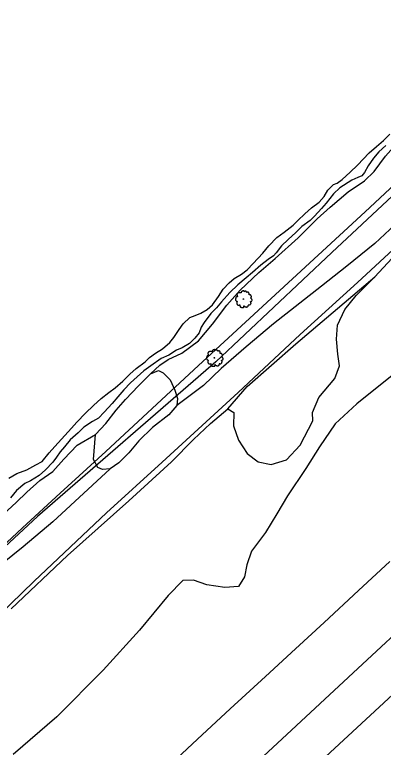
# Model space of a CAD drawing. Extents: x 2161152 to 2175754, y 602179 to 617749.
# Drawn here: x 2169226 to 2169467.5, y 611156.5 to 611636 of the extents above; entities that cross this region are included whole.
import ezdxf

# ---------------------------------------------------------------- set-up
doc = ezdxf.new("R2010")
doc.units = 0
for name, color, linetype in [('RD_EX_DR_ErosCtrl', 7, 'Continuous'), ('RD_EX_Fence_Other', 7, 'Continuous'), ('RD_EX_GuardRail', 7, 'Continuous'), ('RD_EX_H2O', 7, 'Continuous'), ('RD_EX_Road', 7, 'Continuous'), ('RD_EX_VEG', 7, 'Continuous')]:
    doc.layers.add(name, color=color, linetype=linetype)

msp = doc.modelspace()

# ---------------------------------------------------------------- linework, layer by layer
at = {"layer": 'RD_EX_DR_ErosCtrl'}
msp.add_lwpolyline([(2169468.99, 611550.37), (2169464.49, 611546.29), (2169461.1, 611541.98), (2169457.51, 611536.96), (2169455.12, 611532.7), (2169453.36, 611530.49), (2169450.83, 611529.34), (2169446.83, 611527.56), (2169438.87, 611522.74), (2169434.89, 611518.65), (2169430.02, 611512.52), (2169427.05, 611509.01), (2169422.33, 611504.06), (2169419.5, 611501.21), (2169414.08, 611497.27), (2169410.1, 611493.44), (2169405.06, 611488.83), (2169400.69, 611484.74), (2169397.3, 611480.18), (2169395.48, 611478.16), (2169391.99, 611475.71), (2169387.3, 611472.09), (2169381.72, 611467.23), (2169377.62, 611463.67), (2169372.12, 611459.27), (2169366.87, 611454.07), (2169361.55, 611448.15), (2169358.1, 611444.05), (2169354.46, 611440.41), (2169350.19, 611434.61), (2169348.09, 611431.54), (2169346.84, 611427.86), (2169343.94, 611424.29), (2169340.51, 611420.72), (2169335.77, 611417.84), (2169331.91, 611416.32), (2169326.96, 611413.11), (2169321.84, 611411.02), (2169315.27, 611406.11), (2169310.58, 611402.89), (2169301.84, 611395.11), (2169297.4, 611390.56), (2169293.55, 611385.81), (2169289.9, 611381.51), (2169284.59, 611375.86), (2169280.95, 611371.97), (2169277.01, 611369.72), (2169271.33, 611365.93), (2169267.63, 611362.36), (2169262.39, 611357.7), (2169258.67, 611353.2), (2169255.84, 611349.95), (2169253.33, 611346.49), (2169250.89, 611343.1), (2169246.14, 611338.06), (2169242.03, 611334.37), (2169236.39, 611331.02), (2169232.56, 611329.18), (2169227.12, 611324.57), (2169223.34, 611319.89)], dxfattribs=at)
at = {"layer": 'RD_EX_Fence_Other'}
msp.add_lwpolyline([(2168723.3, 610498.53), (2168780.72, 610551.61), (2168852.46, 610617.74), (2168916.93, 610677.17), (2168941.8, 610700.14), (2168977.94, 610733.3), (2169014.36, 610766.76), (2169060.36, 610809.4), (2169131.03, 610875.21), (2169189.13, 610928.84), (2169245.05, 610979.83), (2169453.22, 611172.15), (2169499.9, 611215.31), (2169534.87, 611247.56), (2169558.4, 611268.97), (2169581.91, 611289.33), (2169589.93, 611296.28)], dxfattribs=at)
at = {"layer": 'RD_EX_GuardRail'}
msp.add_lwpolyline([(2170284.58, 612283.5), (2170219.87, 612223.54), (2170145.96, 612155.17), (2170086.51, 612100.44), (2170008.88, 612028.15), (2169967.04, 611989.64), (2169948.29, 611973.1), (2169893.18, 611921.35), (2169796.14, 611831.48), (2169764.61, 611801.97), (2169737.19, 611774.48), (2169701.17, 611736.77), (2169659.8, 611696.86), (2169620.25, 611660), (2169551.73, 611596.35), (2169517.2, 611564.33), (2169455.55, 611506.92), (2169346.35, 611406.49), (2169285.69, 611350.16), (2169255.86, 611322.95), (2169231.2, 611300.26), (2169193.15, 611264.93)], dxfattribs=at)
at = {"layer": 'RD_EX_H2O'}
msp.add_lwpolyline([(2169222.13, 611332.68), (2169227.5, 611335.78), (2169234.06, 611338.21), (2169239.96, 611341.3), (2169244.01, 611343.61), (2169248.54, 611349.28), (2169252.39, 611353.38), (2169263.26, 611365.3), (2169266.64, 611369.34), (2169272.37, 611375.27), (2169277.56, 611380.27), (2169282.61, 611384.88), (2169287.64, 611388.69), (2169291.87, 611391.73), (2169296.78, 611396.21), (2169301.36, 611400.76), (2169305.6, 611404.45), (2169311.37, 611408.85), (2169314.33, 611411.58), (2169318.29, 611414.48), (2169322.84, 611417.18), (2169327.68, 611421.46), (2169330.32, 611424.66), (2169333.72, 611429.89), (2169336.37, 611433.75), (2169340.81, 611437.78), (2169344.15, 611439.04), (2169347.95, 611440.63), (2169352.16, 611443.13), (2169355.46, 611446.05), (2169359.59, 611451.47), (2169362.46, 611456.32), (2169366.44, 611460.55), (2169369.73, 611463.33), (2169374.48, 611466.23), (2169378.24, 611469.07), (2169382.22, 611473.04), (2169388.43, 611479.81), (2169392.49, 611484.77), (2169397.75, 611490.1), (2169402.58, 611493.59), (2169408.48, 611498.25), (2169411.52, 611501.17), (2169416.1, 611505.59), (2169420.4, 611509.48), (2169425.43, 611513.16), (2169428.74, 611517.01), (2169431.07, 611521.07), (2169434.71, 611524.84), (2169437.31, 611525.79), (2169440.59, 611528.18), (2169445.64, 611532.92), (2169450.49, 611537.47), (2169458.25, 611545.6), (2169462.95, 611549.62), (2169467.46, 611553.57), (2169471.64, 611557.74)], dxfattribs=at)
at = {"layer": 'RD_EX_Road'}
for points in [[(2170349.48, 612331.58), (2170272.08, 612260.29), (2170181.38, 612175.06), (2170125.52, 612124.75), (2170053.81, 612059.72), (2170001.04, 612011.94), (2169983.09, 611994.92), (2169877.4, 611897.04), (2169773.47, 611803.09), (2169701.4, 611734.85), (2169642.81, 611679.36), (2169560.66, 611600.38), (2169496.59, 611539.08), (2169433.74, 611480.27), (2169357.65, 611408.82), (2169240.94, 611307.6), (2169082.06, 611160.4)], [(2169200.16, 611228.01), (2169238.73, 611265.17), (2169286.12, 611309.93), (2169322.57, 611343.02), (2169372.33, 611388.82), (2169413.06, 611426.69), (2169450.56, 611460.69), (2169503.21, 611509.36), (2169519.35, 611524.1), (2169582.47, 611581.64), (2169653.32, 611647.92), (2169733.51, 611721.66), (2169786.87, 611772.36), (2169844.22, 611825.62), (2169919.2, 611894.86), (2170022.96, 611989.78), (2170076.89, 612038.07), (2170125.56, 612083.13), (2170169.58, 612124.05), (2170219.28, 612170.85), (2170263.08, 612211.32), (2170307.81, 612252.14)], [(2169325.37, 611142.86), (2169345.79, 611161.8), (2169367.18, 611181.74), (2169390.3, 611202.95), (2169409.94, 611221.04), (2169428.69, 611238.24), (2169451.2, 611259.16), (2169471.73, 611278.22)], [(2169484.18, 611239.06), (2169456.92, 611213.81), (2169432.09, 611190.82), (2169404.3, 611164.98), (2169373.81, 611136.69)]]:
    msp.add_lwpolyline(points, dxfattribs=at)
at = {"layer": 'RD_EX_VEG'}
for points in [[(2169315.07, 611400.85), (2169320.98, 611406.54), (2169326.59, 611410.4), (2169335.38, 611414.47), (2169346.47, 611422.58), (2169355.5, 611433.36), (2169364.96, 611445.86), (2169373.72, 611455.6), (2169385.82, 611467.27), (2169396.69, 611476.46), (2169411.73, 611489.93), (2169424.11, 611502.4), (2169432.58, 611510.05), (2169444.51, 611520), (2169455.21, 611527.21), (2169461.39, 611533.43), (2169468.84, 611543.46), (2169475.98, 611551.4), (2169486.86, 611561.11), (2169504.44, 611570.08)], [(2169505.34, 611534.51), (2169498.48, 611526.09), (2169485.29, 611508.71), (2169471.77, 611495.41), (2169461.88, 611486.13), (2169443.6, 611471.34), (2169427.06, 611458.22), (2169395.59, 611433.55), (2169377.71, 611418.62), (2169361.28, 611404.32), (2169349.65, 611393.36), (2169332.1, 611380.29)], [(2169300.82, 611317.9), (2169328.75, 611343.3), (2169343.09, 611357.9), (2169354.32, 611368.48), (2169365.53, 611378), (2169369.43, 611375.57), (2169369.28, 611366.89), (2169372.66, 611357.48), (2169378.18, 611348.81), (2169385.48, 611343.39), (2169394.03, 611341.52), (2169404, 611344.65), (2169412.89, 611354.26), (2169421.24, 611370.1), (2169421.07, 611375.65), (2169425.21, 611385.35), (2169435.73, 611397.83), (2169438.65, 611406.1), (2169437.61, 611413.9), (2169436.73, 611423.67), (2169437.42, 611432.87), (2169442.34, 611443.04), (2169449.6, 611452.11), (2169461.78, 611464.38), (2169472.91, 611476.41)], [(2169365.53, 611378), (2169378.29, 611392.63), (2169410.08, 611420.46), (2169461.78, 611464.38)], [(2169483.14, 611407.73), (2169450.16, 611381.37), (2169435.92, 611368.14), (2169425.74, 611353.13), (2169416.63, 611338.89), (2169404.68, 611321.13), (2169397.73, 611309.23), (2169390.38, 611297.21), (2169381.04, 611284.83), (2169377.98, 611275.91), (2169376.51, 611268.01), (2169372.58, 611261.88), (2169363.72, 611261.12), (2169351.87, 611262.91), (2169343.07, 611265.85), (2169336.19, 611265.7), (2169326.52, 611255.82), (2169307.69, 611233.15), (2169283.96, 611206.93), (2169253.62, 611176.5), (2169225.01, 611151.75)], [(2169279, 611361.13), (2169285.6, 611368.52), (2169292.48, 611377.23), (2169298.67, 611384.24), (2169307.01, 611393.07), (2169315.07, 611400.85), (2169320.13, 611403.13), (2169323.27, 611401.49), (2169327.8, 611397.06), (2169330.83, 611390.17), (2169332.58, 611384.88), (2169332.1, 611380.29), (2169326.87, 611374.2), (2169316.2, 611365.72), (2169307.24, 611357.07), (2169300.79, 611349.3), (2169294.23, 611342.71), (2169288.5, 611338.74), (2169283.63, 611338.43), (2169280.37, 611339.68), (2169277.7, 611344.85), (2169279, 611361.13)], [(2169213.26, 611304.33), (2169226.88, 611316.82), (2169234.03, 611323.4), (2169242.5, 611331.03), (2169250.97, 611337.08), (2169258.26, 611345.11), (2169266.86, 611354.19), (2169279, 611361.13)], [(2169288.5, 611338.74), (2169250.94, 611304.02), (2169231.57, 611287.65), (2169211.14, 611271.27)], [(2169223.67, 611247.1), (2169260.58, 611281.97), (2169300.82, 611317.9)]]:
    msp.add_lwpolyline(points, dxfattribs=at)
for centre, radius in [((2169375.8, 611449.84), 0.188), ((2169375.8, 611449.83), 0.000075), ((2169356.84, 611411.39), 0.188), ((2169356.84, 611411.38), 0.000075)]:
    msp.add_circle(centre, radius, dxfattribs=at)
for points in [[(2169375.9, 611455.22), (2169375.68, 611455.24), (2169375.43, 611455.16), (2169375.25, 611455.09), (2169375.08, 611455.03), (2169374.91, 611454.96), (2169374.69, 611454.82), (2169374.52, 611454.67), (2169374.42, 611454.49), (2169374.39, 611454.32), (2169374.35, 611454.11), (2169374.35, 611453.98), (2169374.25, 611453.96), (2169374.14, 611453.98), (2169373.95, 611454.04), (2169373.77, 611454.04), (2169373.58, 611454.04), (2169373.32, 611454.02), (2169373.05, 611454.02), (2169372.85, 611453.98), (2169372.6, 611453.94), (2169372.32, 611453.85), (2169372.06, 611453.76), (2169371.84, 611453.57), (2169371.65, 611453.21), (2169371.56, 611452.95), (2169371.44, 611452.76), (2169371.56, 611452.43), (2169371.69, 611452.16), (2169371.71, 611452.01), (2169371.76, 611451.69), (2169371.84, 611451.53), (2169371.93, 611451.38), (2169371.87, 611451.36), (2169371.59, 611451.32), (2169371.37, 611451.24), (2169371.05, 611451.08), (2169370.88, 611450.91), (2169370.81, 611450.66), (2169370.79, 611450.4), (2169370.71, 611450.25), (2169370.66, 611450.04), (2169370.64, 611449.99), (2169370.6, 611449.74), (2169370.67, 611449.41), (2169370.69, 611449.15), (2169370.79, 611448.98), (2169370.9, 611448.85), (2169371.03, 611448.66), (2169371.33, 611448.49), (2169371.57, 611448.41), (2169371.72, 611448.4), (2169371.59, 611448.02), (2169371.56, 611447.76), (2169371.46, 611447.46), (2169371.46, 611447.4), (2169371.42, 611447.05), (2169371.54, 611446.8), (2169371.59, 611446.52), (2169371.72, 611446.35), (2169371.93, 611446.13), (2169372.17, 611445.96), (2169372.55, 611445.87), (2169372.85, 611445.88), (2169373.28, 611446.02), (2169373.47, 611446.07), (2169373.45, 611445.94), (2169373.47, 611445.66), (2169373.47, 611445.34), (2169373.58, 611445.1), (2169373.65, 611444.89), (2169373.77, 611444.7), (2169374.01, 611444.53), (2169374.31, 611444.48), (2169374.63, 611444.37), (2169374.97, 611444.31), (2169375.34, 611444.29), (2169375.79, 611444.4), (2169376, 611444.5), (2169376.07, 611444.63), (2169376.22, 611444.91), (2169376.18, 611445.08), (2169376.2, 611445.53), (2169376.28, 611445.4), (2169376.41, 611445.13), (2169376.78, 611444.91), (2169377.08, 611444.78), (2169377.44, 611444.67), (2169377.67, 611444.61), (2169378.02, 611444.67), (2169378.3, 611444.72), (2169378.58, 611444.82), (2169378.81, 611445.02), (2169378.94, 611445.23), (2169378.98, 611445.43), (2169379.03, 611445.72), (2169379.07, 611445.85)], [(2169379.07, 611445.85), (2169379.01, 611445.98), (2169378.98, 611446.17), (2169379.03, 611446.15), (2169379.16, 611446.11), (2169379.37, 611446.02), (2169379.54, 611445.96), (2169379.78, 611445.98), (2169379.99, 611446.05), (2169380.33, 611446.26), (2169380.53, 611446.62), (2169380.74, 611446.91), (2169380.8, 611447.16), (2169380.76, 611447.33), (2169380.74, 611447.7), (2169380.59, 611447.89), (2169380.55, 611447.98), (2169380.48, 611448.28), (2169380.53, 611448.32), (2169380.74, 611448.36), (2169381.02, 611448.45), (2169381.23, 611448.55), (2169381.39, 611448.68), (2169381.45, 611448.85), (2169381.43, 611449.15), (2169381.47, 611449.45), (2169381.41, 611449.56), (2169381.34, 611449.67), (2169381.28, 611449.82), (2169381.17, 611449.93), (2169381.09, 611450.04), (2169381.02, 611450.12), (2169380.93, 611450.23), (2169380.8, 611450.33), (2169380.68, 611450.36), (2169380.65, 611450.48), (2169380.76, 611450.63), (2169380.8, 611450.7), (2169380.81, 611450.87), (2169380.98, 611451.13), (2169381.02, 611451.43), (2169380.98, 611451.75), (2169380.95, 611451.96), (2169380.83, 611452.16), (2169380.68, 611452.35), (2169380.59, 611452.48), (2169380.46, 611452.57), (2169380.21, 611452.67), (2169380.03, 611452.71), (2169379.76, 611452.71), (2169379.61, 611452.74), (2169379.63, 611452.78), (2169379.63, 611452.89), (2169379.63, 611453.1), (2169379.58, 611453.44), (2169379.46, 611453.81), (2169379.46, 611453.83), (2169379.39, 611454.02), (2169379.22, 611454.17), (2169379.09, 611454.24), (2169378.94, 611454.34), (2169378.75, 611454.36), (2169378.53, 611454.36), (2169378.32, 611454.32), (2169378.17, 611454.24), (2169378.04, 611454.15), (2169377.98, 611454.26), (2169377.91, 611454.49), (2169377.87, 611454.6), (2169377.76, 611454.73), (2169377.59, 611454.88), (2169377.25, 611454.97), (2169376.78, 611454.92), (2169376.56, 611454.77), (2169376.45, 611454.64), (2169376.41, 611454.73), (2169376.26, 611454.88), (2169376.18, 611455.01), (2169376.05, 611455.11), (2169375.94, 611455.18), (2169375.87, 611455.22)], [(2169356.94, 611416.77), (2169356.72, 611416.78), (2169356.48, 611416.71), (2169356.29, 611416.63), (2169356.12, 611416.58), (2169355.95, 611416.5), (2169355.73, 611416.37), (2169355.56, 611416.22), (2169355.46, 611416.03), (2169355.43, 611415.87), (2169355.39, 611415.66), (2169355.39, 611415.53), (2169355.29, 611415.51), (2169355.18, 611415.53), (2169354.99, 611415.58), (2169354.81, 611415.58), (2169354.62, 611415.58), (2169354.36, 611415.57), (2169354.09, 611415.57), (2169353.89, 611415.53), (2169353.65, 611415.49), (2169353.36, 611415.4), (2169353.1, 611415.3), (2169352.88, 611415.12), (2169352.69, 611414.76), (2169352.6, 611414.5), (2169352.48, 611414.31), (2169352.6, 611413.97), (2169352.73, 611413.71), (2169352.75, 611413.56), (2169352.8, 611413.24), (2169352.88, 611413.07), (2169352.97, 611412.92), (2169352.91, 611412.9), (2169352.63, 611412.87), (2169352.41, 611412.79), (2169352.09, 611412.62), (2169351.92, 611412.45), (2169351.85, 611412.21), (2169351.83, 611411.95), (2169351.75, 611411.8), (2169351.7, 611411.59), (2169351.68, 611411.54), (2169351.64, 611411.29), (2169351.71, 611410.96), (2169351.73, 611410.69), (2169351.83, 611410.52), (2169351.94, 611410.39), (2169352.07, 611410.21), (2169352.37, 611410.04), (2169352.61, 611409.96), (2169352.76, 611409.94), (2169352.63, 611409.57), (2169352.6, 611409.31), (2169352.5, 611409.01), (2169352.5, 611408.95), (2169352.46, 611408.59), (2169352.58, 611408.35), (2169352.63, 611408.07), (2169352.76, 611407.9), (2169352.97, 611407.68), (2169353.21, 611407.51), (2169353.59, 611407.41), (2169353.89, 611407.43), (2169354.32, 611407.56), (2169354.51, 611407.62), (2169354.49, 611407.49), (2169354.51, 611407.21), (2169354.51, 611406.89), (2169354.62, 611406.64), (2169354.69, 611406.44), (2169354.81, 611406.25), (2169355.05, 611406.08), (2169355.35, 611406.03), (2169355.67, 611405.91), (2169356.01, 611405.86), (2169356.38, 611405.84), (2169356.83, 611405.95), (2169357.04, 611406.04), (2169357.11, 611406.18), (2169357.26, 611406.46), (2169357.22, 611406.63), (2169357.24, 611407.08), (2169357.32, 611406.94), (2169357.45, 611406.68), (2169357.82, 611406.46), (2169358.12, 611406.33), (2169358.48, 611406.21), (2169358.71, 611406.16), (2169359.06, 611406.21), (2169359.34, 611406.27), (2169359.62, 611406.36), (2169359.85, 611406.57), (2169359.98, 611406.78), (2169360.02, 611406.98), (2169360.07, 611407.26), (2169360.11, 611407.39)], [(2169360.11, 611407.39), (2169360.05, 611407.53), (2169360.02, 611407.71), (2169360.07, 611407.69), (2169360.2, 611407.66), (2169360.41, 611407.56), (2169360.58, 611407.51), (2169360.82, 611407.53), (2169361.03, 611407.6), (2169361.37, 611407.81), (2169361.57, 611408.16), (2169361.78, 611408.46), (2169361.84, 611408.71), (2169361.8, 611408.87), (2169361.78, 611409.25), (2169361.63, 611409.44), (2169361.59, 611409.53), (2169361.52, 611409.83), (2169361.57, 611409.87), (2169361.78, 611409.91), (2169362.06, 611410), (2169362.27, 611410.09), (2169362.44, 611410.22), (2169362.49, 611410.39), (2169362.47, 611410.69), (2169362.51, 611410.99), (2169362.45, 611411.11), (2169362.38, 611411.22), (2169362.32, 611411.37), (2169362.21, 611411.48), (2169362.14, 611411.59), (2169362.06, 611411.67), (2169361.97, 611411.78), (2169361.84, 611411.87), (2169361.72, 611411.91), (2169361.69, 611412.02), (2169361.8, 611412.17), (2169361.84, 611412.25), (2169361.85, 611412.42), (2169362.02, 611412.68), (2169362.06, 611412.98), (2169362.02, 611413.3), (2169361.99, 611413.5), (2169361.87, 611413.71), (2169361.72, 611413.9), (2169361.63, 611414.03), (2169361.5, 611414.12), (2169361.25, 611414.22), (2169361.07, 611414.25), (2169360.8, 611414.25), (2169360.65, 611414.29), (2169360.67, 611414.33), (2169360.67, 611414.44), (2169360.67, 611414.65), (2169360.62, 611414.98), (2169360.5, 611415.36), (2169360.5, 611415.38), (2169360.43, 611415.57), (2169360.26, 611415.72), (2169360.13, 611415.79), (2169359.98, 611415.88), (2169359.79, 611415.9), (2169359.57, 611415.9), (2169359.36, 611415.87), (2169359.21, 611415.79), (2169359.08, 611415.7), (2169359.02, 611415.81), (2169358.95, 611416.03), (2169358.91, 611416.15), (2169358.8, 611416.28), (2169358.63, 611416.43), (2169358.29, 611416.52), (2169357.82, 611416.47), (2169357.6, 611416.32), (2169357.49, 611416.18), (2169357.45, 611416.28), (2169357.3, 611416.43), (2169357.22, 611416.56), (2169357.09, 611416.65), (2169356.98, 611416.73), (2169356.91, 611416.77)]]:
    msp.add_spline(points, degree=3, dxfattribs=at)

doc.saveas('drawing.dxf')
